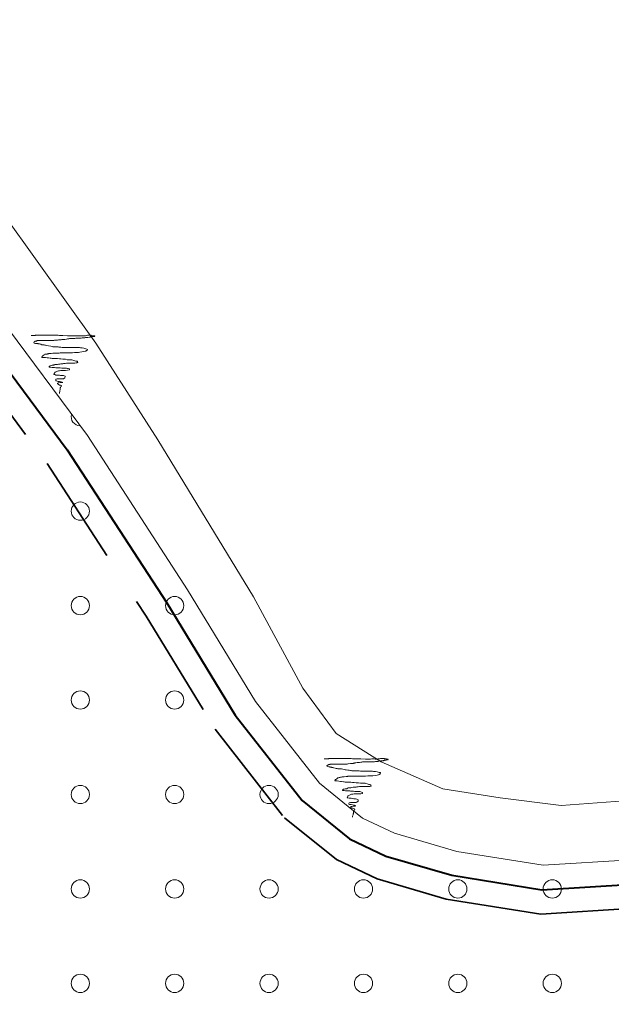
# Model space of a CAD drawing. Extents: x 640104 to 640970, y 6442278 to 6442689.
# Drawn here: x 640182.25 to 640201.7, y 6442628.07 to 6442660.01 of the extents above; entities that cross this region are included whole.
import ezdxf

# ---------------------------------------------------------------- set-up
doc = ezdxf.new("R2010")
doc.units = 0
doc.header["$LTSCALE"] = 1.2
doc.linetypes.add('MEDIUM_DASHED', pattern=[4.5, 3, -1.5])
for name, color, linetype, lineweight in [('31', 7, 'Continuous', 13), ('35', 7, 'Continuous', 35), ('40', 7, 'Continuous', 13), ('43', 7, 'Continuous', 13)]:
    doc.layers.add(name, color=color, linetype=linetype, lineweight=lineweight)

msp = doc.modelspace()

# ---------------------------------------------------------------- linework, layer by layer
at = {"layer": '31'}
for points in [[(640156.37, 6442648.31), (640160.5, 6442651.42), (640163.34, 6442654.5), (640165.4, 6442657.49), (640166.52, 6442658.89), (640167.66, 6442659.68), (640168.48, 6442659.92), (640169.35, 6442659.94), (640172.43, 6442660.01), (640173.88, 6442659.84), (640175.41, 6442659.64), (640176.38, 6442659.32), (640177.61, 6442658.5), (640179.77, 6442656.34), (640184.76, 6442649.39), (640186.79, 6442646.21), (640189.94, 6442641.06), (640191.56, 6442638.06), (640192.65, 6442636.58), (640194.13, 6442635.64), (640196.16, 6442634.76), (640198.04, 6442634.46), (640200.04, 6442634.21), (640202.41, 6442634.39)], [(640158.85, 6442646.57), (640161.34, 6442648.36), (640163.78, 6442650.85), (640165.87, 6442653.19), (640167.56, 6442655.04), (640169.11, 6442655.78), (640170.4, 6442656.08), (640172.24, 6442656.28), (640174.93, 6442656.23), (640176.97, 6442655.63), (640179.26, 6442653.46), (640181.59, 6442650.23), (640184.48, 6442646.35), (640187.77, 6442641.29), (640190, 6442637.63), (640192.1, 6442634.94), (640193.52, 6442633.8), (640194.57, 6442633.3), (640196.62, 6442632.7), (640199.45, 6442632.25), (640202.33, 6442632.43)]]:
    msp.add_lwpolyline(points, dxfattribs=at)
at = {"layer": '35', "lineweight": 40}
msp.add_lwpolyline([(640171.16, 6442655.36), (640172.28, 6442655.48), (640174.81, 6442655.43), (640176.56, 6442654.92), (640178.65, 6442652.93), (640180.94, 6442649.76), (640183.82, 6442645.89), (640187.09, 6442640.86), (640189.34, 6442637.18), (640191.53, 6442634.38), (640193.09, 6442633.12), (640194.28, 6442632.55), (640196.45, 6442631.92), (640199.41, 6442631.44), (640202.41, 6442631.63)], dxfattribs=at)
at = {"layer": '35', "linetype": 'MEDIUM_DASHED'}
msp.add_lwpolyline([(640171.96, 6442654.69), (640174.69, 6442654.64), (640176.15, 6442654.21), (640178.05, 6442652.4), (640180.3, 6442649.28), (640183.16, 6442645.44), (640186.41, 6442640.43), (640188.68, 6442636.72), (640190.95, 6442633.81), (640192.66, 6442632.44), (640194, 6442631.8), (640196.27, 6442631.14), (640199.37, 6442630.64), (640202.49, 6442630.84)], dxfattribs=at)
at = {"layer": '40'}
for points in [[(640182.63, 6442649.64), (640182.66, 6442649.64), (640182.71, 6442649.64), (640182.77, 6442649.64), (640182.78, 6442649.65), (640182.83, 6442649.65), (640182.91, 6442649.65), (640183.07, 6442649.65), (640183.16, 6442649.65), (640183.18, 6442649.65), (640183.2, 6442649.65), (640183.23, 6442649.65), (640183.28, 6442649.65), (640183.33, 6442649.65), (640183.37, 6442649.65), (640183.4, 6442649.65), (640183.44, 6442649.65), (640183.48, 6442649.65), (640183.52, 6442649.65), (640183.56, 6442649.64), (640183.58, 6442649.64), (640183.62, 6442649.64), (640183.67, 6442649.64), (640183.83, 6442649.63), (640183.99, 6442649.63), (640184.04, 6442649.63), (640184.07, 6442649.63), (640184.09, 6442649.63), (640184.11, 6442649.63), (640184.15, 6442649.63), (640184.19, 6442649.63), (640184.22, 6442649.63), (640184.24, 6442649.63), (640184.25, 6442649.63), (640184.27, 6442649.63), (640184.3, 6442649.63), (640184.32, 6442649.63), (640184.34, 6442649.63), (640184.39, 6442649.63), (640184.42, 6442649.63), (640184.46, 6442649.64), (640184.48, 6442649.65), (640184.51, 6442649.65), (640184.53, 6442649.65), (640184.55, 6442649.65), (640184.58, 6442649.65), (640184.6, 6442649.65), (640184.61, 6442649.64), (640184.64, 6442649.63), (640184.66, 6442649.63)], [(640183.4, 6442649.48), (640183.38, 6442649.47), (640183.35, 6442649.47), (640183.33, 6442649.47), (640183.31, 6442649.47), (640183.29, 6442649.47), (640183.27, 6442649.47), (640183.25, 6442649.47), (640183.22, 6442649.47), (640183.19, 6442649.47), (640183.17, 6442649.47), (640183.14, 6442649.47), (640183.12, 6442649.47), (640183.1, 6442649.47), (640183.08, 6442649.47), (640183.06, 6442649.47), (640183.04, 6442649.47), (640183, 6442649.47), (640182.98, 6442649.47), (640182.96, 6442649.47), (640182.93, 6442649.47), (640182.92, 6442649.47), (640182.89, 6442649.47), (640182.87, 6442649.47), (640182.85, 6442649.47), (640182.83, 6442649.47), (640182.81, 6442649.45), (640182.78, 6442649.45), (640182.77, 6442649.45), (640182.75, 6442649.44), (640182.74, 6442649.44), (640182.73, 6442649.42), (640182.72, 6442649.41), (640182.73, 6442649.39), (640182.78, 6442649.38), (640182.81, 6442649.38), (640182.83, 6442649.37), (640182.85, 6442649.37), (640182.87, 6442649.36), (640182.88, 6442649.36), (640182.91, 6442649.36), (640182.93, 6442649.35), (640182.95, 6442649.35), (640182.99, 6442649.33), (640183.02, 6442649.33), (640183.06, 6442649.33), (640183.08, 6442649.32), (640183.11, 6442649.32), (640183.15, 6442649.31), (640183.2, 6442649.3)], [(640184.66, 6442649.63), (640184.68, 6442649.63), (640184.7, 6442649.63), (640184.72, 6442649.63), (640184.73, 6442649.62), (640184.72, 6442649.61), (640184.73, 6442649.62), (640184.71, 6442649.61), (640184.69, 6442649.6), (640184.66, 6442649.6), (640184.64, 6442649.6), (640184.61, 6442649.6), (640184.6, 6442649.59), (640184.58, 6442649.59), (640184.57, 6442649.58), (640184.54, 6442649.58), (640184.5, 6442649.57), (640184.48, 6442649.57), (640184.42, 6442649.57), (640184.4, 6442649.56), (640184.38, 6442649.56), (640184.36, 6442649.56), (640184.33, 6442649.56), (640184.31, 6442649.56), (640184.28, 6442649.55), (640184.27, 6442649.55), (640184.21, 6442649.55), (640184.18, 6442649.55), (640184.15, 6442649.55), (640184.1, 6442649.55), (640184.07, 6442649.54), (640184.05, 6442649.54), (640184.02, 6442649.54), (640183.99, 6442649.54), (640183.91, 6442649.54), (640183.89, 6442649.54), (640183.87, 6442649.53), (640183.83, 6442649.53), (640183.79, 6442649.52), (640183.74, 6442649.51), (640183.71, 6442649.51), (640183.67, 6442649.51), (640183.64, 6442649.51), (640183.62, 6442649.5), (640183.59, 6442649.5), (640183.58, 6442649.49), (640183.56, 6442649.49), (640183.53, 6442649.49), (640183.5, 6442649.48), (640183.49, 6442649.48), (640183.42, 6442649.48), (640183.4, 6442649.48)], [(640183.2, 6442649.3), (640183.28, 6442649.29), (640183.32, 6442649.28), (640183.35, 6442649.27), (640183.4, 6442649.27), (640183.45, 6442649.27), (640183.49, 6442649.26), (640183.52, 6442649.26), (640183.54, 6442649.25), (640183.58, 6442649.25), (640183.61, 6442649.25), (640183.65, 6442649.24), (640183.7, 6442649.24), (640183.73, 6442649.24), (640183.78, 6442649.24), (640183.82, 6442649.24), (640183.85, 6442649.24), (640183.87, 6442649.24), (640183.91, 6442649.24), (640183.94, 6442649.24), (640183.98, 6442649.24), (640184.03, 6442649.24), (640184.07, 6442649.24), (640184.1, 6442649.24), (640184.15, 6442649.24), (640184.16, 6442649.24), (640184.19, 6442649.24), (640184.22, 6442649.24), (640184.25, 6442649.23), (640184.28, 6442649.23), (640184.31, 6442649.23), (640184.37, 6442649.22), (640184.4, 6442649.21), (640184.43, 6442649.2), (640184.46, 6442649.19), (640184.48, 6442649.18), (640184.48, 6442649.17), (640184.47, 6442649.15), (640184.46, 6442649.14), (640184.45, 6442649.14), (640184.43, 6442649.12), (640184.41, 6442649.12), (640184.37, 6442649.11), (640184.3, 6442649.1), (640184.23, 6442649.09), (640184.19, 6442649.08), (640184.15, 6442649.08), (640184.1, 6442649.08), (640184.06, 6442649.08), (640183.99, 6442649.07), (640183.89, 6442649.07), (640183.81, 6442649.07)], [(640183.81, 6442649.07), (640183.77, 6442649.07), (640183.73, 6442649.07), (640183.69, 6442649.07), (640183.66, 6442649.07), (640183.63, 6442649.07), (640183.59, 6442649.07), (640183.55, 6442649.06), (640183.46, 6442649.06), (640183.41, 6442649.06), (640183.39, 6442649.06), (640183.35, 6442649.06), (640183.29, 6442649.05), (640183.22, 6442649.05), (640183.2, 6442649.04), (640183.17, 6442649.04), (640183.16, 6442649.03), (640183.14, 6442649.03), (640183.12, 6442649.03), (640183.1, 6442649.02), (640183.08, 6442649.02), (640183.07, 6442649), (640183.04, 6442648.99), (640183.02, 6442648.97), (640183.02, 6442648.96), (640183, 6442648.96), (640182.99, 6442648.94), (640182.98, 6442648.93), (640182.98, 6442648.92), (640182.99, 6442648.91), (640183.01, 6442648.91), (640183.04, 6442648.91), (640183.06, 6442648.91), (640183.11, 6442648.91), (640183.16, 6442648.9), (640183.2, 6442648.9), (640183.26, 6442648.89), (640183.29, 6442648.89), (640183.32, 6442648.88), (640183.35, 6442648.88), (640183.44, 6442648.88), (640183.5, 6442648.88), (640183.56, 6442648.87), (640183.61, 6442648.87), (640183.68, 6442648.86), (640183.76, 6442648.86), (640183.82, 6442648.84), (640183.86, 6442648.84), (640183.91, 6442648.84), (640183.95, 6442648.84)], [(640183.95, 6442648.84), (640183.97, 6442648.84), (640184, 6442648.83), (640184.04, 6442648.82), (640184.07, 6442648.81), (640184.1, 6442648.8), (640184.12, 6442648.79), (640184.15, 6442648.79), (640184.16, 6442648.78), (640184.17, 6442648.76), (640184.16, 6442648.75), (640184.15, 6442648.75), (640184.13, 6442648.74), (640184.07, 6442648.73), (640184.04, 6442648.73), (640184.02, 6442648.73), (640183.98, 6442648.73), (640183.94, 6442648.73), (640183.9, 6442648.73), (640183.88, 6442648.73), (640183.85, 6442648.73), (640183.79, 6442648.73), (640183.75, 6442648.72), (640183.73, 6442648.72), (640183.7, 6442648.72), (640183.68, 6442648.71), (640183.65, 6442648.71), (640183.61, 6442648.71), (640183.58, 6442648.7), (640183.53, 6442648.7), (640183.5, 6442648.69), (640183.49, 6442648.69), (640183.46, 6442648.69), (640183.44, 6442648.69), (640183.41, 6442648.69), (640183.41, 6442648.67), (640183.38, 6442648.67), (640183.37, 6442648.66), (640183.35, 6442648.66), (640183.32, 6442648.66), (640183.29, 6442648.65), (640183.26, 6442648.64), (640183.24, 6442648.63), (640183.23, 6442648.62), (640183.23, 6442648.6), (640183.25, 6442648.6), (640183.28, 6442648.6), (640183.33, 6442648.59), (640183.37, 6442648.59), (640183.4, 6442648.59), (640183.44, 6442648.58), (640183.47, 6442648.58)], [(640183.47, 6442648.58), (640183.49, 6442648.58), (640183.5, 6442648.58), (640183.53, 6442648.58), (640183.57, 6442648.58), (640183.59, 6442648.58), (640183.64, 6442648.57), (640183.68, 6442648.57), (640183.7, 6442648.57), (640183.73, 6442648.57), (640183.74, 6442648.57), (640183.77, 6442648.57), (640183.8, 6442648.57), (640183.83, 6442648.55), (640183.85, 6442648.55), (640183.88, 6442648.54), (640183.89, 6442648.54), (640183.89, 6442648.51), (640183.83, 6442648.5), (640183.76, 6442648.49), (640183.73, 6442648.49), (640183.67, 6442648.49), (640183.64, 6442648.49), (640183.61, 6442648.49), (640183.57, 6442648.48), (640183.53, 6442648.48), (640183.5, 6442648.47), (640183.46, 6442648.45), (640183.44, 6442648.44), (640183.42, 6442648.43), (640183.41, 6442648.42), (640183.4, 6442648.4), (640183.39, 6442648.39), (640183.38, 6442648.37), (640183.39, 6442648.36), (640183.41, 6442648.36), (640183.45, 6442648.34), (640183.52, 6442648.34), (640183.57, 6442648.34), (640183.6, 6442648.33), (640183.62, 6442648.33), (640183.66, 6442648.33), (640183.7, 6442648.32), (640183.75, 6442648.3), (640183.75, 6442648.28), (640183.74, 6442648.26), (640183.74, 6442648.25), (640183.7, 6442648.22), (640183.68, 6442648.21), (640183.65, 6442648.21), (640183.61, 6442648.21), (640183.57, 6442648.21), (640183.53, 6442648.21), (640183.49, 6442648.21), (640183.45, 6442648.2), (640183.44, 6442648.18), (640183.44, 6442648.17), (640183.44, 6442648.16), (640183.46, 6442648.15), (640183.52, 6442648.13), (640183.56, 6442648.13), (640183.59, 6442648.12), (640183.62, 6442648.12), (640183.65, 6442648.11), (640183.67, 6442648.1), (640183.65, 6442648.09), (640183.62, 6442648.09), (640183.59, 6442648.09), (640183.54, 6442648.08), (640183.52, 6442648.08), (640183.5, 6442648.07), (640183.5, 6442648.05), (640183.52, 6442648.04), (640183.53, 6442648.03), (640183.55, 6442648.02), (640183.57, 6442648.01), (640183.6, 6442648.01), (640183.62, 6442648), (640183.63, 6442647.98), (640183.62, 6442647.97), (640183.61, 6442647.95), (640183.6, 6442647.93), (640183.59, 6442647.92), (640183.59, 6442647.89), (640183.59, 6442647.87), (640183.59, 6442647.85), (640183.58, 6442647.83), (640183.58, 6442647.81), (640183.58, 6442647.8), (640183.57, 6442647.77), (640183.56, 6442647.76), (640183.56, 6442647.73), (640183.56, 6442647.73), (640183.56, 6442647.74)], [(640192.26, 6442635.74), (640192.29, 6442635.74), (640192.34, 6442635.74), (640192.4, 6442635.74), (640192.41, 6442635.75), (640192.46, 6442635.75), (640192.54, 6442635.75), (640192.7, 6442635.75), (640192.79, 6442635.75), (640192.81, 6442635.75), (640192.83, 6442635.75), (640192.86, 6442635.75), (640192.91, 6442635.75), (640192.96, 6442635.75), (640193, 6442635.75), (640193.03, 6442635.75), (640193.07, 6442635.75), (640193.11, 6442635.75), (640193.15, 6442635.75), (640193.19, 6442635.74), (640193.21, 6442635.74), (640193.25, 6442635.74), (640193.3, 6442635.74), (640193.46, 6442635.74), (640193.62, 6442635.73), (640193.67, 6442635.73), (640193.7, 6442635.73), (640193.72, 6442635.73), (640193.74, 6442635.73), (640193.78, 6442635.73), (640193.82, 6442635.74), (640193.85, 6442635.74), (640193.87, 6442635.74), (640193.88, 6442635.74), (640193.9, 6442635.74), (640193.93, 6442635.73), (640193.95, 6442635.73), (640193.97, 6442635.73), (640194.02, 6442635.74), (640194.05, 6442635.74), (640194.09, 6442635.74), (640194.11, 6442635.75), (640194.14, 6442635.75), (640194.16, 6442635.75), (640194.18, 6442635.75), (640194.21, 6442635.75), (640194.23, 6442635.75), (640194.24, 6442635.74), (640194.27, 6442635.74), (640194.29, 6442635.74)], [(640194.29, 6442635.74), (640194.31, 6442635.73), (640194.33, 6442635.73), (640194.35, 6442635.73), (640194.36, 6442635.72), (640194.35, 6442635.71), (640194.36, 6442635.72), (640194.34, 6442635.71), (640194.32, 6442635.71), (640194.29, 6442635.7), (640194.27, 6442635.7), (640194.24, 6442635.7), (640194.23, 6442635.69), (640194.21, 6442635.69), (640194.2, 6442635.68), (640194.17, 6442635.68), (640194.13, 6442635.68), (640194.11, 6442635.68), (640194.05, 6442635.67), (640194.03, 6442635.66), (640194.01, 6442635.66), (640193.99, 6442635.66), (640193.96, 6442635.66), (640193.94, 6442635.66), (640193.91, 6442635.65), (640193.9, 6442635.65), (640193.84, 6442635.65), (640193.81, 6442635.65), (640193.78, 6442635.65), (640193.73, 6442635.65), (640193.7, 6442635.65), (640193.68, 6442635.65), (640193.65, 6442635.64), (640193.62, 6442635.64), (640193.54, 6442635.64), (640193.52, 6442635.64), (640193.5, 6442635.63), (640193.46, 6442635.63), (640193.42, 6442635.62), (640193.37, 6442635.62), (640193.34, 6442635.62), (640193.3, 6442635.61), (640193.27, 6442635.61), (640193.25, 6442635.6), (640193.22, 6442635.6), (640193.21, 6442635.59), (640193.19, 6442635.59), (640193.16, 6442635.59), (640193.13, 6442635.59), (640193.12, 6442635.59), (640193.05, 6442635.58), (640193.03, 6442635.58)], [(640193.03, 6442635.58), (640193.01, 6442635.57), (640192.98, 6442635.57), (640192.96, 6442635.57), (640192.94, 6442635.57), (640192.92, 6442635.57), (640192.9, 6442635.57), (640192.88, 6442635.57), (640192.85, 6442635.57), (640192.82, 6442635.57), (640192.8, 6442635.57), (640192.77, 6442635.57), (640192.75, 6442635.57), (640192.73, 6442635.57), (640192.71, 6442635.57), (640192.69, 6442635.57), (640192.67, 6442635.57), (640192.63, 6442635.57), (640192.61, 6442635.57), (640192.59, 6442635.57), (640192.56, 6442635.57), (640192.55, 6442635.57), (640192.52, 6442635.57), (640192.5, 6442635.57), (640192.48, 6442635.57), (640192.46, 6442635.57), (640192.44, 6442635.56), (640192.41, 6442635.56), (640192.4, 6442635.55), (640192.38, 6442635.54), (640192.37, 6442635.54), (640192.36, 6442635.53), (640192.35, 6442635.51), (640192.36, 6442635.49), (640192.41, 6442635.48), (640192.44, 6442635.48), (640192.46, 6442635.47), (640192.48, 6442635.47), (640192.5, 6442635.47), (640192.51, 6442635.46), (640192.54, 6442635.46), (640192.56, 6442635.45), (640192.58, 6442635.45), (640192.62, 6442635.44), (640192.65, 6442635.43), (640192.69, 6442635.43), (640192.71, 6442635.42), (640192.74, 6442635.42), (640192.78, 6442635.41), (640192.83, 6442635.41)], [(640192.83, 6442635.41), (640192.91, 6442635.39), (640192.95, 6442635.38), (640192.98, 6442635.38), (640193.03, 6442635.37), (640193.08, 6442635.37), (640193.12, 6442635.36), (640193.15, 6442635.36), (640193.17, 6442635.35), (640193.21, 6442635.35), (640193.24, 6442635.35), (640193.28, 6442635.35), (640193.33, 6442635.35), (640193.36, 6442635.35), (640193.41, 6442635.35), (640193.45, 6442635.34), (640193.48, 6442635.34), (640193.5, 6442635.34), (640193.54, 6442635.34), (640193.57, 6442635.34), (640193.61, 6442635.34), (640193.66, 6442635.34), (640193.7, 6442635.34), (640193.73, 6442635.34), (640193.78, 6442635.34), (640193.79, 6442635.34), (640193.82, 6442635.34), (640193.85, 6442635.34), (640193.88, 6442635.33), (640193.91, 6442635.33), (640193.94, 6442635.33), (640194, 6442635.32), (640194.03, 6442635.31), (640194.06, 6442635.3), (640194.09, 6442635.29), (640194.11, 6442635.29), (640194.11, 6442635.27), (640194.1, 6442635.25), (640194.09, 6442635.24), (640194.08, 6442635.24), (640194.06, 6442635.23), (640194.04, 6442635.22), (640194, 6442635.21), (640193.93, 6442635.2), (640193.86, 6442635.19), (640193.82, 6442635.18), (640193.78, 6442635.18), (640193.73, 6442635.18), (640193.69, 6442635.18), (640193.62, 6442635.17), (640193.52, 6442635.17), (640193.44, 6442635.17)], [(640193.44, 6442635.17), (640193.4, 6442635.17), (640193.36, 6442635.17), (640193.32, 6442635.17), (640193.29, 6442635.17), (640193.26, 6442635.17), (640193.22, 6442635.17), (640193.18, 6442635.17), (640193.09, 6442635.17), (640193.04, 6442635.17), (640193.02, 6442635.16), (640192.98, 6442635.16), (640192.92, 6442635.15), (640192.85, 6442635.15), (640192.83, 6442635.14), (640192.8, 6442635.14), (640192.79, 6442635.14), (640192.77, 6442635.13), (640192.75, 6442635.13), (640192.73, 6442635.12), (640192.71, 6442635.12), (640192.7, 6442635.11), (640192.67, 6442635.09), (640192.65, 6442635.08), (640192.65, 6442635.06), (640192.63, 6442635.06), (640192.62, 6442635.05), (640192.61, 6442635.03), (640192.61, 6442635.02), (640192.62, 6442635.02), (640192.64, 6442635.02), (640192.67, 6442635.02), (640192.69, 6442635.02), (640192.74, 6442635.01), (640192.79, 6442635), (640192.83, 6442635), (640192.89, 6442634.99), (640192.92, 6442634.99), (640192.95, 6442634.98), (640192.98, 6442634.98), (640193.07, 6442634.98), (640193.13, 6442634.98), (640193.19, 6442634.97), (640193.24, 6442634.97), (640193.31, 6442634.96), (640193.39, 6442634.96), (640193.45, 6442634.94), (640193.49, 6442634.94), (640193.54, 6442634.94), (640193.58, 6442634.94)], [(640193.58, 6442634.94), (640193.6, 6442634.94), (640193.63, 6442634.93), (640193.67, 6442634.92), (640193.7, 6442634.91), (640193.73, 6442634.9), (640193.75, 6442634.9), (640193.78, 6442634.89), (640193.79, 6442634.88), (640193.8, 6442634.86), (640193.79, 6442634.85), (640193.78, 6442634.85), (640193.76, 6442634.84), (640193.7, 6442634.84), (640193.67, 6442634.84), (640193.65, 6442634.84), (640193.61, 6442634.84), (640193.57, 6442634.84), (640193.53, 6442634.83), (640193.51, 6442634.83), (640193.48, 6442634.83), (640193.42, 6442634.83), (640193.38, 6442634.82), (640193.36, 6442634.82), (640193.33, 6442634.82), (640193.31, 6442634.81), (640193.28, 6442634.81), (640193.24, 6442634.81), (640193.21, 6442634.81), (640193.16, 6442634.8), (640193.13, 6442634.79), (640193.12, 6442634.79), (640193.09, 6442634.79), (640193.07, 6442634.79), (640193.04, 6442634.79), (640193.04, 6442634.78), (640193.01, 6442634.77), (640193, 6442634.76), (640192.98, 6442634.76), (640192.95, 6442634.76), (640192.92, 6442634.75), (640192.89, 6442634.75), (640192.87, 6442634.73), (640192.86, 6442634.72), (640192.86, 6442634.7), (640192.88, 6442634.7), (640192.91, 6442634.7), (640192.96, 6442634.69), (640193, 6442634.69), (640193.03, 6442634.69), (640193.07, 6442634.69), (640193.1, 6442634.69)], [(640193.1, 6442634.69), (640193.12, 6442634.68), (640193.13, 6442634.68), (640193.16, 6442634.68), (640193.2, 6442634.68), (640193.22, 6442634.68), (640193.27, 6442634.67), (640193.31, 6442634.67), (640193.33, 6442634.67), (640193.36, 6442634.67), (640193.37, 6442634.67), (640193.4, 6442634.67), (640193.43, 6442634.67), (640193.46, 6442634.66), (640193.48, 6442634.65), (640193.51, 6442634.64), (640193.52, 6442634.64), (640193.52, 6442634.61), (640193.46, 6442634.6), (640193.39, 6442634.6), (640193.36, 6442634.6), (640193.3, 6442634.59), (640193.27, 6442634.59), (640193.24, 6442634.59), (640193.2, 6442634.58), (640193.16, 6442634.58), (640193.13, 6442634.57), (640193.09, 6442634.55), (640193.07, 6442634.54), (640193.05, 6442634.53), (640193.04, 6442634.52), (640193.03, 6442634.51), (640193.02, 6442634.49), (640193.01, 6442634.47), (640193.02, 6442634.46), (640193.04, 6442634.46), (640193.08, 6442634.45), (640193.15, 6442634.45), (640193.2, 6442634.44), (640193.23, 6442634.43), (640193.25, 6442634.43), (640193.29, 6442634.43), (640193.33, 6442634.42), (640193.38, 6442634.4), (640193.38, 6442634.38), (640193.37, 6442634.36), (640193.37, 6442634.35), (640193.33, 6442634.32), (640193.31, 6442634.31), (640193.28, 6442634.31), (640193.24, 6442634.31), (640193.2, 6442634.31), (640193.16, 6442634.31), (640193.12, 6442634.31), (640193.08, 6442634.3), (640193.07, 6442634.28), (640193.07, 6442634.27), (640193.07, 6442634.26), (640193.09, 6442634.25), (640193.15, 6442634.24), (640193.19, 6442634.23), (640193.22, 6442634.22), (640193.25, 6442634.22), (640193.28, 6442634.21), (640193.3, 6442634.2), (640193.28, 6442634.19), (640193.25, 6442634.19), (640193.22, 6442634.19), (640193.17, 6442634.18), (640193.15, 6442634.18), (640193.13, 6442634.18), (640193.13, 6442634.15), (640193.15, 6442634.14), (640193.16, 6442634.13), (640193.18, 6442634.12), (640193.2, 6442634.12), (640193.23, 6442634.11), (640193.25, 6442634.1), (640193.26, 6442634.08), (640193.25, 6442634.07), (640193.24, 6442634.05), (640193.23, 6442634.03), (640193.22, 6442634.02), (640193.22, 6442634), (640193.22, 6442633.97), (640193.22, 6442633.95), (640193.21, 6442633.94), (640193.21, 6442633.91), (640193.21, 6442633.9), (640193.2, 6442633.88), (640193.19, 6442633.86), (640193.19, 6442633.83), (640193.19, 6442633.83), (640193.19, 6442633.85)]]:
    msp.add_lwpolyline(points, dxfattribs=at)
at = {"layer": '43'}
for centre in [(640184.249, 6442643.873), (640184.249, 6442640.773), (640187.349, 6442640.773), (640184.249, 6442637.673), (640187.349, 6442637.673), (640184.249, 6442634.573), (640187.349, 6442634.573), (640190.449, 6442634.573), (640184.249, 6442631.473), (640187.349, 6442631.473), (640190.449, 6442631.473), (640193.549, 6442631.473), (640196.649, 6442631.473), (640199.749, 6442631.473), (640184.249, 6442628.373), (640187.349, 6442628.373), (640190.449, 6442628.373), (640193.549, 6442628.373), (640196.649, 6442628.373), (640199.749, 6442628.373)]:
    msp.add_circle(centre, 0.3, dxfattribs=at)
msp.add_arc((640184.249, 6442646.973), 0.3, 165.1612, 268.2036, dxfattribs=at)

doc.saveas('drawing.dxf')
